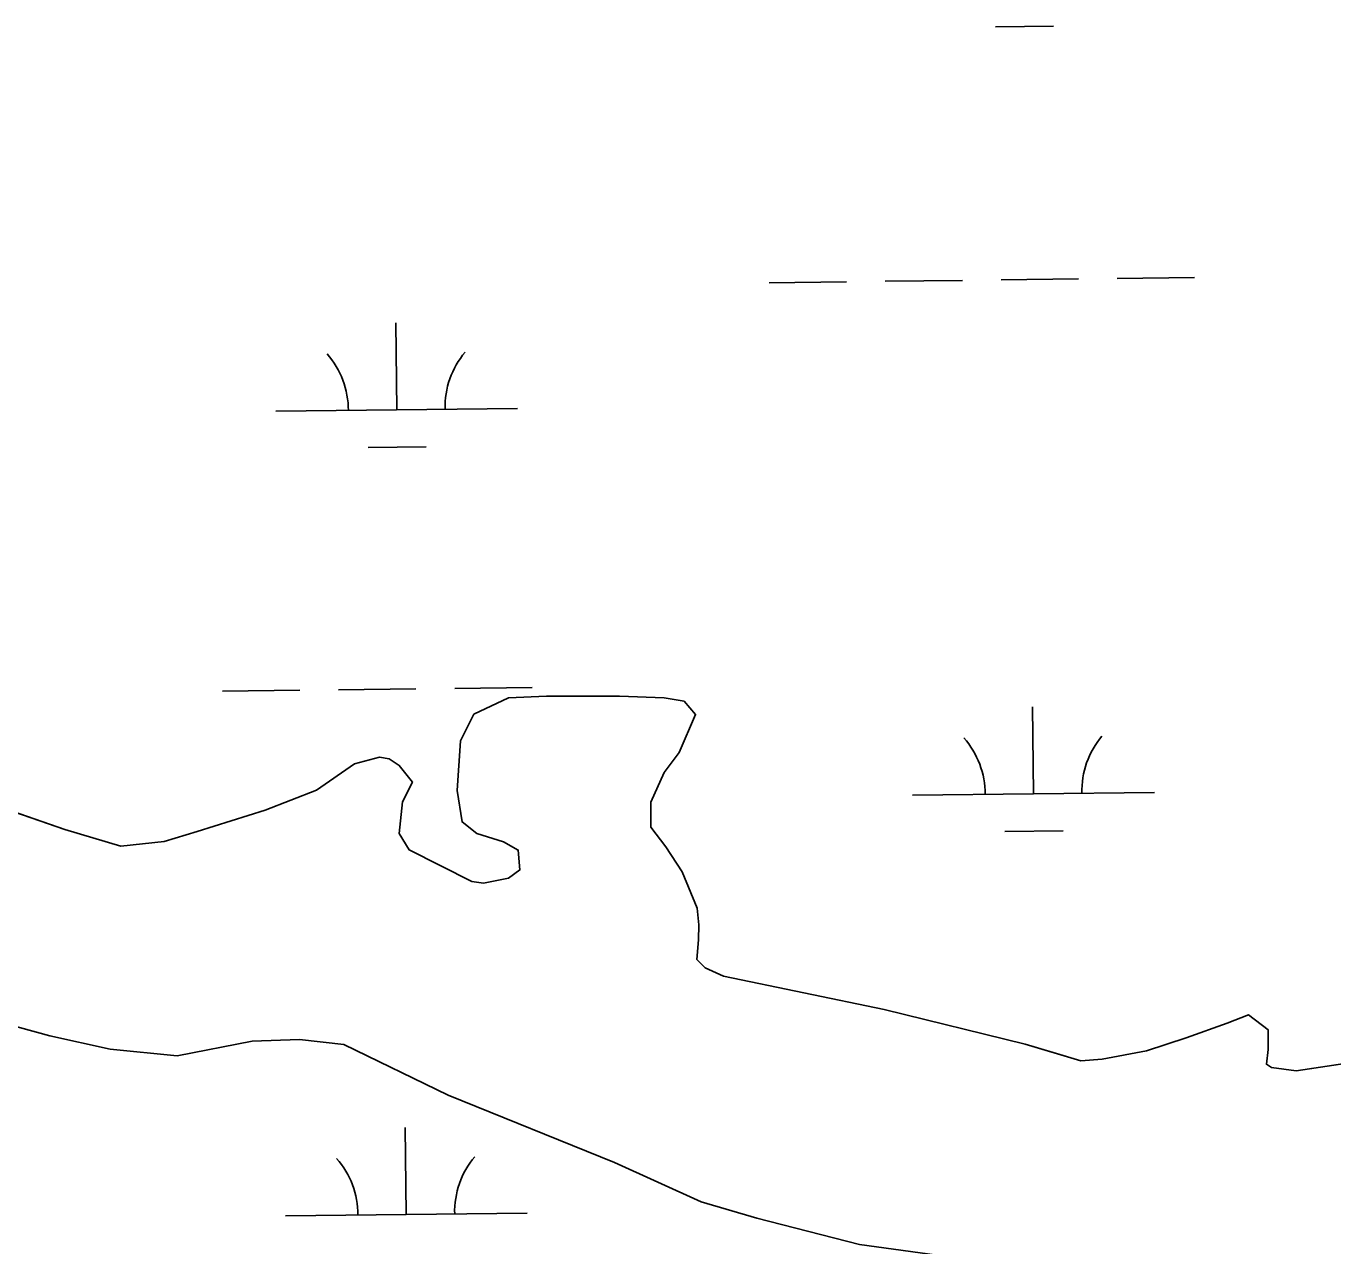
# Model space of a CAD drawing. Extents: x 3694830 to 3732949, y 415201 to 440970.
# Drawn here: x 3729565 to 3730105, y 422072 to 422577 of the extents above; entities that cross this region are included whole.
import ezdxf

# ---------------------------------------------------------------- set-up
doc = ezdxf.new("R2010")
doc.units = 0
doc.layers.add('V-TOPO-SHOR', color=7, linetype='Continuous')
doc.layers.add('V-WETL-SWMP', color=7, linetype='Continuous')

msp = doc.modelspace()

# ---------------------------------------------------------------- linework, layer by layer
at = {"layer": 'V-TOPO-SHOR'}
for points in [[(3729750.2, 422292.08), (3729764.59, 422298.91), (3729780.34, 422299.57), (3729810.47, 422299.53), (3729828.95, 422298.83), (3729837.17, 422297.45), (3729841.95, 422291.96), (3729835.08, 422276.22), (3729828.91, 422268.02), (3729823.42, 422255.7), (3729823.41, 422245.43), (3729829.56, 422237.2), (3729836.39, 422226.92), (3729842.53, 422211.85), (3729843.21, 422205.01), (3729843.2, 422198.84), (3729842.51, 422190.63), (3729845.93, 422187.2), (3729853.45, 422183.77), (3729919.85, 422169.99)], [(3729549.54, 422255.36), (3729581.02, 422244.37), (3729604.29, 422237.49), (3729622.1, 422239.52), (3729635.8, 422243.62), (3729663.88, 422252.48), (3729685.12, 422260.67), (3729700.88, 422271.6), (3729711.15, 422274.33), (3729715.26, 422273.64), (3729719.37, 422270.9), (3729724.83, 422264.04), (3729720.71, 422255.83), (3729719.33, 422242.82), (3729723.43, 422235.97), (3729749.43, 422222.93), (3729754.22, 422222.24), (3729764.5, 422224.28), (3729769.29, 422227.69), (3729768.62, 422235.91), (3729762.46, 422239.34), (3729751.51, 422242.78), (3729745.35, 422247.58), (3729743.32, 422260.59), (3729744.71, 422281.13), (3729750.2, 422292.08)], [(3729919.85, 422169.99), (3729978.22, 422155.66), (3729989.75, 422152.25), (3730001.29, 422148.84), (3730010.12, 422149.51), (3730028.45, 422152.88), (3730044.75, 422158.29), (3730061.73, 422164.37), (3730070.57, 422167.76), (3730078.71, 422161.64), (3730078.7, 422153.49), (3730078.01, 422147.38), (3730080.04, 422146.02), (3730090.23, 422144.65), (3730121.46, 422149.36)], [(3729555.29, 422164.5), (3729574.87, 422159.07), (3729599.85, 422153.64), (3729627.54, 422150.91), (3729658.6, 422156.94), (3729678.19, 422157.59), (3729696.42, 422155.54), (3729739.62, 422134.55), (3729808.46, 422106.78), (3729844.23, 422090.52), (3729867.19, 422083.74), (3729909.72, 422072.88), (3729948.88, 422067.43)]]:
    msp.add_lwpolyline(points, dxfattribs=at)
at = {"layer": 'V-WETL-SWMP'}
for p, q in [((3729965.9, 422576.25), (3729989.9, 422576.54)), ((3729872.31, 422470.49), (3729904.31, 422470.87)), ((3729920.31, 422471.06), (3729952.31, 422471.45)), ((3729968.31, 422471.64), (3730000.3, 422472.02)), ((3730016.3, 422472.21), (3730048.3, 422472.59)), ((3729718.34, 422417.91), (3729717.91, 422453.91)), ((3729668.34, 422417.31), (3729768.33, 422418.51)), ((3729706.52, 422402.34), (3729730.52, 422402.62)), ((3729646.31, 422301.61), (3729678.31, 422301.99)), ((3729694.31, 422302.18), (3729726.3, 422302.56)), ((3729742.3, 422302.75), (3729774.3, 422303.14)), ((3729764.59, 422298.91), (3729750.2, 422292.08)), ((3729780.34, 422299.57), (3729764.59, 422298.91)), ((3729810.47, 422299.54), (3729780.34, 422299.57)), ((3729828.95, 422298.83), (3729810.47, 422299.54)), ((3729837.17, 422297.45), (3729828.95, 422298.83)), ((3729841.95, 422291.96), (3729837.17, 422297.45)), ((3729981.68, 422259.18), (3729981.26, 422295.17)), ((3729750.2, 422292.08), (3729744.71, 422281.13)), ((3729835.08, 422276.22), (3729841.95, 422291.96)), ((3729744.71, 422281.13), (3729743.32, 422260.59)), ((3729828.91, 422268.02), (3729835.08, 422276.22)), ((3729700.88, 422271.6), (3729685.12, 422260.67)), ((3729711.15, 422274.33), (3729700.88, 422271.6)), ((3729715.26, 422273.64), (3729711.15, 422274.33)), ((3729719.37, 422270.9), (3729715.26, 422273.64)), ((3729724.83, 422264.04), (3729719.37, 422270.9)), ((3729823.42, 422255.7), (3729828.91, 422268.02)), ((3729685.12, 422260.67), (3729663.88, 422252.48)), ((3729720.71, 422255.83), (3729724.83, 422264.04)), ((3729743.32, 422260.59), (3729745.35, 422247.58)), ((3729581.02, 422244.37), (3729549.54, 422255.36)), ((3729719.33, 422242.82), (3729720.71, 422255.83)), ((3729823.41, 422245.43), (3729823.42, 422255.7)), ((3729931.69, 422258.58), (3730031.68, 422259.77)), ((3729663.88, 422252.48), (3729635.8, 422243.62)), ((3729604.29, 422237.49), (3729581.02, 422244.37)), ((3729745.35, 422247.58), (3729751.51, 422242.78)), ((3729829.56, 422237.2), (3729823.41, 422245.43)), ((3729969.87, 422243.6), (3729993.87, 422243.89)), ((3729622.1, 422239.52), (3729604.29, 422237.49)), ((3729635.8, 422243.62), (3729622.1, 422239.52)), ((3729723.43, 422235.97), (3729719.33, 422242.82)), ((3729751.51, 422242.78), (3729762.46, 422239.34)), ((3729762.46, 422239.34), (3729768.62, 422235.91)), ((3729749.43, 422222.93), (3729723.43, 422235.97)), ((3729768.62, 422235.91), (3729769.29, 422227.7)), ((3729836.39, 422226.93), (3729829.56, 422237.2)), ((3729769.29, 422227.7), (3729764.5, 422224.28)), ((3729754.22, 422222.24), (3729749.43, 422222.93)), ((3729764.5, 422224.28), (3729754.22, 422222.24)), ((3729842.53, 422211.85), (3729836.39, 422226.93)), ((3729843.21, 422205.01), (3729842.53, 422211.85)), ((3729843.2, 422198.84), (3729843.21, 422205.01)), ((3729842.51, 422190.63), (3729843.2, 422198.84)), ((3729845.93, 422187.2), (3729842.51, 422190.63)), ((3729853.45, 422183.77), (3729845.93, 422187.2)), ((3729919.85, 422169.99), (3729853.45, 422183.77)), ((3729978.22, 422155.66), (3729919.85, 422169.99)), ((3729555.29, 422164.5), (3729574.87, 422159.08)), ((3730061.74, 422164.37), (3730044.75, 422158.29)), ((3730070.57, 422167.76), (3730061.74, 422164.37)), ((3730078.71, 422161.64), (3730070.57, 422167.76)), ((3729574.87, 422159.08), (3729599.85, 422153.64)), ((3729658.61, 422156.94), (3729678.19, 422157.59)), ((3729678.19, 422157.59), (3729696.42, 422155.54)), ((3730044.75, 422158.29), (3730028.45, 422152.88)), ((3730078.7, 422153.49), (3730078.71, 422161.64)), ((3729599.85, 422153.64), (3729627.53, 422150.9)), ((3729627.53, 422150.9), (3729658.61, 422156.94)), ((3729696.42, 422155.54), (3729739.62, 422134.55)), ((3730001.29, 422148.84), (3729978.22, 422155.66)), ((3730028.45, 422152.88), (3730010.12, 422149.51)), ((3730078.01, 422147.38), (3730078.7, 422153.49)), ((3730010.12, 422149.51), (3730001.29, 422148.84)), ((3730080.04, 422146.02), (3730078.01, 422147.38)), ((3730121.46, 422149.36), (3730090.23, 422144.65)), ((3730090.23, 422144.65), (3730080.04, 422146.02)), ((3729739.62, 422134.55), (3729808.46, 422106.78)), ((3729722.3, 422085.26), (3729721.87, 422121.25)), ((3729808.46, 422106.78), (3729844.23, 422090.52)), ((3729844.23, 422090.52), (3729867.19, 422083.74)), ((3729672.31, 422084.66), (3729772.3, 422085.85)), ((3729867.19, 422083.74), (3729909.72, 422072.88)), ((3729909.72, 422072.88), (3729948.88, 422067.43))]:
    msp.add_line(p, q, dxfattribs=at)
for centre, start, end in [((3729663.09, 422417.72), 359.9115, 41.4552), ((3729773.57, 422419.04), 139.9115, 181.4552), ((3729926.44, 422258.99), 359.9115, 41.4552), ((3730036.92, 422260.31), 139.9115, 181.4552), ((3729777.54, 422086.39), 139.9115, 181.4552), ((3729667.06, 422085.07), 359.9115, 41.4552)]:
    msp.add_arc(centre, 35.25, start, end, dxfattribs=at)

doc.saveas('drawing.dxf')
